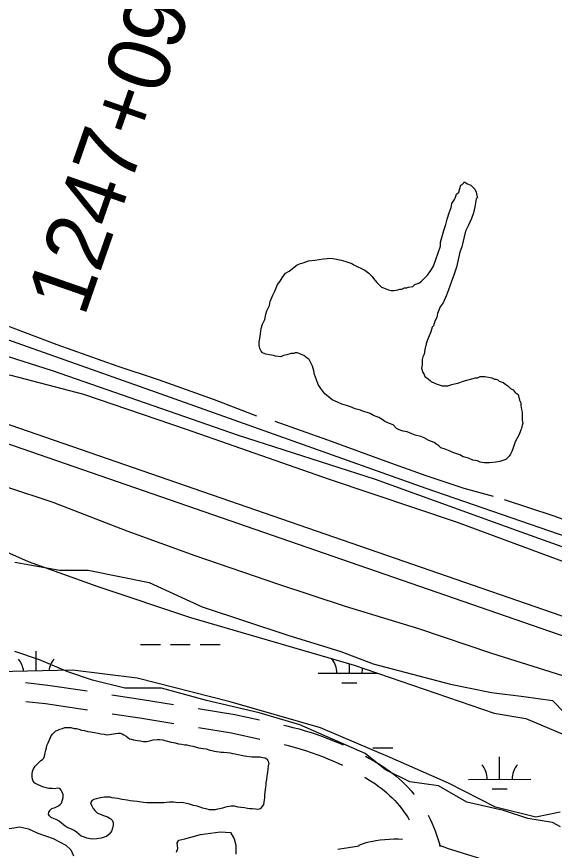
# Model space of a CAD drawing. Extents: x 3329332 to 3367211, y 631066 to 656469.
# Drawn here: x 3334796 to 3335657, y 649922 to 651259 of the extents above; entities that cross this region are included whole.
import ezdxf

# ---------------------------------------------------------------- set-up
doc = ezdxf.new("R2010")
doc.units = 0
for name, color, linetype in [('V-LEVE-TOET', 7, 'Continuous'), ('V-ROAD-CNTR', 7, 'Continuous'), ('V-SITE-VEGE', 7, 'Continuous'), ('V-SURV-IDEN', 7, 'Continuous'), ('V-SURV-LINE', 7, 'Continuous'), ('V-TOPO-SHOR', 7, 'Continuous'), ('V-WETL-SWMP', 7, 'Continuous')]:
    doc.layers.add(name, color=color, linetype=linetype)

msp = doc.modelspace()

# ---------------------------------------------------------------- linework, layer by layer
at = {"layer": 'V-LEVE-TOET'}
for points in [[(3333435.4, 650905.5), (3333585.5, 650897.7), (3333679, 650879.4), (3333768.5, 650850.9), (3333895.5, 650811.2), (3334038.8, 650770.5), (3334147.6, 650739.9), (3334262.4, 650708.4), (3334325.5, 650698.2), (3334402.7, 650693.1), (3334513.5, 650701.2), (3334625.3, 650703.1), (3334696.5, 650699.1), (3334786, 650683.8), (3334902.8, 650653.2), (3335067.5, 650597.3), (3335296.2, 650516.9), (3335501.5, 650447.7), (3335722.1, 650366.3), (3335912.8, 650298.1)], [(3335689.5, 650195.5), (3335557.3, 650237.2), (3335440.4, 650276.9), (3335322.5, 650312.5), (3335215.8, 650348.2), (3335081.7, 650394), (3334972.9, 650433.6), (3334854, 650479.4), (3334779.8, 650503.9), (3334726.9, 650512), (3334672, 650515.1), (3334472.8, 650518.2), (3334320.3, 650517.2), (3334251.2, 650520.3), (3334164.8, 650534.6), (3334046.9, 650564.1), (3333879.2, 650614), (3333727.7, 650660.8), (3333650.5, 650683.2), (3333523.4, 650705.6), (3333435.6, 650711.6)]]:
    msp.add_lwpolyline(points, dxfattribs=at)
at = {"layer": 'V-ROAD-CNTR'}
for p, q in [((3335224.2, 650091.4), (3335231.1, 650089.8)), ((3335310.2, 649923.4), (3335344.3, 649928.9))]:
    msp.add_line(p, q, dxfattribs=at)
for points in [[(3333432.9, 650947.5), (3333447, 650946.9), (3333691.2, 650935.8), (3333892.3, 650926.5), (3334030.9, 650913.2), (3334142.9, 650900.9), (3334255.1, 650884), (3334366.4, 650860.9), (3334439.5, 650842.9), (3334514.4, 650823.8), (3334602.1, 650797.5), (3334727.3, 650759.4), (3335017.7, 650656.7), (3335451.3, 650502.7), (3335830.6, 650371.5)], [(3334809.7, 650190.8), (3334845.7, 650186.7), (3334908.8, 650177.2)], [(3334948.3, 650171.2), (3334997.5, 650163.7), (3335047.1, 650155.7)], [(3334810.1, 650160.5), (3334841.7, 650157), (3334909.1, 650146.8)], [(3334948.6, 650140.8), (3334992.8, 650134.1), (3335047.4, 650125.2)], [(3335086.6, 650149.3), (3335145.4, 650139.7), (3335184.8, 650130.9)], [(3335086.9, 650118.8), (3335139.7, 650110.2), (3335185.1, 650100.1)], [(3335223.9, 650122.3), (3335228.4, 650121.3), (3335238.1, 650118.9)], [(3335238.4, 650118.8), (3335248.2, 650116.3), (3335258, 650113.4), (3335267.7, 650110.4), (3335277.4, 650107.2), (3335287.1, 650103.7), (3335296.6, 650100.1), (3335306.1, 650096.3), (3335315.5, 650092.2), (3335318.9, 650090.7)], [(3335230.8, 650089.8), (3335240.2, 650087.3), (3335249.4, 650084.7), (3335258.6, 650081.9), (3335267.7, 650078.8), (3335276.7, 650075.6), (3335285.7, 650072.2), (3335294.5, 650068.6), (3335303.4, 650064.8), (3335312.1, 650060.8), (3335317.9, 650058)], [(3335354.6, 650072.7), (3335361.1, 650069.1), (3335369.9, 650063.9), (3335378.6, 650058.6), (3335387.2, 650052.9), (3335392.8, 650049), (3335398.3, 650044.9), (3335403.6, 650040.7), (3335408.8, 650036.3), (3335413.8, 650031.7), (3335418.7, 650026.9), (3335423.4, 650022), (3335428, 650017), (3335432.4, 650011.8), (3335432.7, 650011.3)], [(3335353, 650039), (3335354.4, 650038.3), (3335362.5, 650033.2), (3335370.5, 650028.1), (3335375.2, 650024.7), (3335379.9, 650021.2), (3335384.5, 650017.6), (3335388.9, 650013.8), (3335393.2, 650009.8), (3335397.4, 650005.8), (3335401.5, 650001.6), (3335405.4, 649997.2), (3335409.2, 649992.8), (3335412.8, 649988.2), (3335416.3, 649983.5), (3335419.6, 649978.7), (3335422.8, 649973.8), (3335424.6, 649970.8)], [(3335454.9, 649978.1), (3335455, 649977.9), (3335458.2, 649971.8), (3335461.1, 649965.7), (3335463.8, 649959.5), (3335466.3, 649953.1), (3335468.7, 649946.7), (3335470.8, 649940.3), (3335472.7, 649933.7), (3335474.2, 649927.7)], [(3335344.2, 649929.7), (3335347.1, 649931.1), (3335351.3, 649932.7), (3335355.5, 649934.1), (3335359.8, 649935.2), (3335364, 649936.1), (3335371.1, 649937.3), (3335378.3, 649938.3), (3335385.6, 649939.1), (3335392.9, 649939.6), (3335400.2, 649939.9), (3335407.5, 649940), (3335414, 649939.8)], [(3335472.6, 649929.7), (3335479.1, 649927.6), (3335485.4, 649925.3), (3335549.2, 649905.3)]]:
    msp.add_lwpolyline(points, dxfattribs=at)
at = {"layer": 'V-SITE-VEGE'}
for p, q in [((3334792.9, 650384), (3334864.7, 650370.9)), ((3334864.7, 650370.9), (3334910.4, 650370.9)), ((3334910.4, 650370.9), (3335008.2, 650351.3)), ((3335008.2, 650351.3), (3335093.1, 650312.2)), ((3335093.1, 650312.2), (3335230.1, 650266.5)), ((3335230.1, 650266.5), (3335314.9, 650240.3)), ((3334832, 650227.3), (3334792.9, 650240.3)), ((3335314.9, 650240.3), (3335367.1, 650220.8)), ((3334877.7, 650207.7), (3334832, 650227.3)), ((3335367.1, 650220.8), (3335491.1, 650188.1)), ((3334916.9, 650194.6), (3334877.7, 650207.7)), ((3334969.1, 650181.6), (3334916.9, 650194.6)), ((3335027.8, 650181.6), (3334969.1, 650181.6)), ((3335099.6, 650162), (3335027.8, 650181.6)), ((3335491.1, 650188.1), (3335556.4, 650175)), ((3335556.4, 650175), (3335608.6, 650168.5)), ((3335608.6, 650168.5), (3335654.3, 650162)), ((3335184.4, 650142.4), (3335099.6, 650162)), ((3335654.3, 650162), (3335673.8, 650142.4)), ((3335249.7, 650122.8), (3335184.4, 650142.4)), ((3335354.1, 650077.1), (3335249.7, 650122.8)), ((3335386.7, 650051), (3335354.1, 650077.1)), ((3335425.9, 650031.4), (3335386.7, 650051)), ((3335471.5, 650024.9), (3335425.9, 650031.4)), ((3335517.2, 649998.8), (3335471.5, 650024.9)), ((3335575.9, 649985.7), (3335517.2, 649998.8)), ((3335615.1, 649972.7), (3335575.9, 649985.7)), ((3335654.3, 649966.1), (3335615.1, 649972.7)), ((3335667.3, 649959.6), (3335654.3, 649966.1))]:
    msp.add_line(p, q, dxfattribs=at)
for points in [[(3335474.7, 650897.2), (3335480.1, 650915.6), (3335483.4, 650925.4), (3335485.5, 650934), (3335488.8, 650943.8), (3335492, 650952.4), (3335493.1, 650958.9), (3335497.5, 650965.4), (3335498.5, 650967.6), (3335500.7, 650974.1), (3335504, 650977.3), (3335506.1, 650982.8), (3335507.2, 650988.2), (3335509.4, 650989.2), (3335511.5, 650991.4), (3335512.6, 650993.6), (3335518, 650990.3), (3335523.5, 650988.2), (3335529.9, 650981.7), (3335532.1, 650977.3), (3335533.2, 650971.9), (3335534.3, 650968.7), (3335532.1, 650966.5)], [(3335532.1, 650966.5), (3335529.9, 650953.5), (3335527.8, 650943.8), (3335524.5, 650935.1), (3335519.1, 650923.2), (3335514.8, 650914.5), (3335509.3, 650889.6), (3335506.1, 650881), (3335500.7, 650857.1), (3335496.3, 650844.1), (3335493.1, 650835.5), (3335487.7, 650820.3), (3335484.4, 650811.7), (3335479, 650799.8), (3335474.6, 650793.3), (3335470.3, 650782.4), (3335469.2, 650775.9), (3335466, 650770.5), (3335463.8, 650762.9), (3335461.6, 650760.8), (3335459.5, 650753.2), (3335454.1, 650740.2), (3335451.9, 650733.7), (3335449.7, 650725), (3335448.6, 650717.5), (3335446.5, 650713.1), (3335445.4, 650708.8), (3335445.4, 650700.1), (3335444.3, 650694.7), (3335446.5, 650688.2), (3335448.6, 650685), (3335449.7, 650681.7), (3335452.9, 650679.6), (3335458.4, 650675.2), (3335460.5, 650673.1), (3335463.8, 650672), (3335468.1, 650669.8), (3335477.8, 650666.6), (3335486.5, 650666.5), (3335493, 650668.7), (3335497.3, 650669.8), (3335502.8, 650670.9), (3335506, 650672), (3335511.4, 650674.1), (3335530.9, 650679.5), (3335534.2, 650679.5), (3335538.5, 650681.7), (3335546.1, 650681.7), (3335556.9, 650679.5), (3335561.2, 650677.3), (3335563.4, 650677.3), (3335566.7, 650676.3), (3335568.8, 650674.1), (3335575.3, 650671.9), (3335579.6, 650668.7), (3335582.9, 650666.5), (3335587.2, 650662.2), (3335591.6, 650660), (3335594.8, 650655.7), (3335599.1, 650652.4), (3335601.3, 650643.8), (3335603.5, 650639.4), (3335603.5, 650635.1), (3335604.5, 650628.6), (3335605.6, 650624.3), (3335605.6, 650611.3), (3335606.7, 650605.9), (3335605.6, 650603.7), (3335604.5, 650598.3), (3335603.4, 650596.1), (3335602.4, 650592.9), (3335600.2, 650587.5), (3335594.8, 650576.6), (3335591.5, 650566.9), (3335589.4, 650561.5), (3335587.2, 650557.1), (3335585, 650553.9), (3335579.6, 650548.5), (3335569.9, 650545.2), (3335563.4, 650544.2), (3335553.6, 650543.1), (3335544.9, 650543.1), (3335538.4, 650544.2), (3335534.1, 650546.3), (3335526.5, 650547.4), (3335520, 650550.7), (3335511.4, 650552.8), (3335506, 650556.1), (3335496.2, 650559.3), (3335487.6, 650562.6), (3335482.1, 650564.8), (3335475.6, 650566.9), (3335472.4, 650570.2), (3335469.2, 650572.3), (3335464.8, 650575.6), (3335456.2, 650578.8), (3335448.6, 650583.2), (3335443.2, 650585.3), (3335434.5, 650587.5), (3335429.1, 650589.7), (3335421.5, 650592.9)], [(3335421.5, 650592.9), (3335415, 650594), (3335408.5, 650596.2), (3335404.2, 650598.4), (3335398.8, 650603.8), (3335393.4, 650605.9), (3335385.8, 650609.2), (3335381.5, 650612.4), (3335376, 650615.7), (3335367.4, 650618.9), (3335362, 650622.2), (3335349, 650626.5), (3335346.8, 650627.6), (3335338.1, 650629.8), (3335330.6, 650633), (3335324.1, 650635.2), (3335316.5, 650637.4), (3335310, 650640.6), (3335301.3, 650643.9), (3335294.8, 650649.3), (3335289.4, 650653.6), (3335282.9, 650662.3), (3335278.6, 650668.8), (3335276.4, 650676.4), (3335273.2, 650685), (3335272.1, 650690.5), (3335269.9, 650698), (3335264.5, 650708.9), (3335261.3, 650711), (3335255.9, 650715.4), (3335250.5, 650717.5), (3335248.3, 650718.6), (3335245, 650719.7), (3335241.8, 650719.7), (3335239.6, 650718.6), (3335235.3, 650718.6), (3335228.8, 650716.5), (3335223.4, 650715.4), (3335219, 650713.2), (3335210.4, 650714.3), (3335207.1, 650715.4), (3335200.6, 650716.5), (3335195.2, 650717.6), (3335189.8, 650719.7), (3335187.6, 650721.9), (3335185.5, 650726.2), (3335184.4, 650731.6), (3335184.4, 650737), (3335185.5, 650742.5), (3335186.6, 650750), (3335187.7, 650758.7), (3335189.8, 650765.2), (3335193.1, 650772.8), (3335195.2, 650781.4), (3335196.3, 650786.9), (3335200.7, 650795.5), (3335201.8, 650802), (3335206.1, 650811.8), (3335209.3, 650818.3), (3335213.7, 650829.1), (3335218, 650834.5), (3335221.3, 650839.9), (3335226.7, 650847.5), (3335232.1, 650850.7), (3335245.1, 650860.5), (3335250.5, 650862.6), (3335254.8, 650863.7), (3335263.5, 650867), (3335273.3, 650868), (3335287.3, 650870.2), (3335299.2, 650871.3), (3335305.7, 650870.2), (3335315.5, 650868), (3335323.1, 650865.9), (3335332.8, 650862.6), (3335336.1, 650860.4), (3335353.4, 650851.8), (3335359.9, 650847.4), (3335365.3, 650842), (3335367.5, 650838.8), (3335372.9, 650832.3), (3335380.4, 650824.7), (3335383.7, 650823.6), (3335391.3, 650820.4), (3335395.6, 650819.3), (3335399.9, 650819.3), (3335406.4, 650820.4), (3335409.7, 650821.4), (3335412.9, 650821.4), (3335417.3, 650823.6), (3335420.5, 650823.6), (3335423.8, 650824.7), (3335430.3, 650825.8), (3335433.5, 650829), (3335440, 650831.2), (3335444.3, 650834.4), (3335454.1, 650844.2), (3335459.5, 650851.7), (3335463.8, 650858.2), (3335474.7, 650890.7), (3335474.7, 650897.2)]]:
    msp.add_lwpolyline(points, dxfattribs=at)
at = {"layer": 'V-SURV-LINE'}
for points in [[(3334758.2, 650613.1), (3336366.8, 650056.1)], [(3336356.9, 650027.7), (3334748.4, 650584.8)]]:
    msp.add_lwpolyline(points, dxfattribs=at)
at = {"layer": 'V-TOPO-SHOR'}
for points in [[(3334483.6, 650859.2), (3334528.4, 650846.2), (3334612.3, 650821.3), (3334685.9, 650796.1), (3334757.8, 650771.5), (3334860.2, 650733), (3334956.4, 650698.8), (3335022.3, 650676.6), (3335112.2, 650644.4), (3335180, 650618.7)], [(3336016.3, 650284.3), (3335604.3, 650431.8), (3335370.6, 650516.5), (3335151.2, 650587.1), (3334852.8, 650690.7), (3334590.8, 650773.8), (3334475.5, 650808.3), (3334396.6, 650828.7), (3334357.8, 650837.2)], [(3335209.1, 650610.1), (3335293.7, 650579.9), (3335387.5, 650546), (3335451.5, 650522.8), (3335512.5, 650502.5), (3335559.5, 650489.6)], [(3335576.8, 650484.3), (3335656.3, 650458.1), (3335724.6, 650432.8), (3335781.6, 650412.9), (3335834.3, 650393), (3335878.1, 650377.4), (3335929.1, 650360.2)], [(3334855.6, 650020.3), (3334852.4, 650020.8), (3334846.9, 650020.8), (3334843.1, 650021.9), (3334839.3, 650023), (3334835, 650024.6), (3334829, 650027.3), (3334824.7, 650029.5), (3334822, 650032.7), (3334820.9, 650036), (3334820.4, 650039.3), (3334820.4, 650044.1), (3334820.9, 650047.9), (3334822, 650051.2), (3334823.6, 650053.9), (3334825.3, 650056.6), (3334827.4, 650058.8), (3334829.6, 650060.9), (3334831.8, 650063.1), (3334834.5, 650065.8), (3334837.2, 650067.4), (3334839.4, 650069.6), (3334840.4, 650072.9), (3334841.5, 650077.8), (3334842.1, 650082.1), (3334843.2, 650085.9), (3334844.2, 650089.7), (3334845.9, 650094), (3334847.5, 650097.8), (3334849.1, 650101.6), (3334850.8, 650105.4), (3334852.9, 650108.1), (3334855.6, 650110.8), (3334858.4, 650113.5), (3334861.6, 650114.6), (3334864.9, 650116.2), (3334869.2, 650117.3), (3334873, 650118.4), (3334877.3, 650118.4), (3334882.2, 650118.4), (3334887.6, 650117.3), (3334891.4, 650116.8), (3334895.2, 650116.2), (3334899.6, 650114.6), (3334904.5, 650114.1), (3334909.9, 650112.4), (3334913.7, 650111.9), (3334920.2, 650110.8), (3334926.1, 650109.7), (3334930.5, 650108.6), (3334935.9, 650108.1), (3334939.7, 650107), (3334944.6, 650107.5), (3334947.8, 650108.1), (3334953.8, 650109.2), (3334958.1, 650109.7), (3334961.4, 650109.7), (3334964.6, 650108.6), (3334967.4, 650107), (3334971.2, 650104.8), (3334973.9, 650102.7), (3334976.6, 650100.5), (3334979.8, 650099.9), (3334983.1, 650098.9), (3334989.1, 650097.8), (3334993.9, 650097.2), (3334998.8, 650096.1), (3335004.2, 650096.1), (3335010.7, 650097.8), (3335014.5, 650098.8), (3335021, 650099.4), (3335024.8, 650099.4), (3335029.7, 650098.8), (3335033, 650097.7), (3335037.3, 650096.7), (3335043.3, 650095), (3335049.8, 650093.9), (3335055.2, 650092.3), (3335060.1, 650091.8), (3335065, 650090.7), (3335068.2, 650090.7), (3335072, 650089.6), (3335078, 650088.5), (3335084, 650086.9), (3335087.2, 650085.8), (3335094.3, 650085.2), (3335099.1, 650084.2), (3335105.1, 650082.5), (3335108.4, 650082), (3335112.7, 650080.9), (3335115.9, 650080.4), (3335120.3, 650079.8), (3335123.5, 650079.3), (3335127.3, 650079.3), (3335132.8, 650078.7), (3335137.6, 650078.2), (3335141.4, 650077.1), (3335145.8, 650076.6), (3335150.6, 650075.5), (3335155.5, 650074.4), (3335161, 650073.3)], [(3335161, 650073.3), (3335168, 650072.2), (3335172.9, 650071.7), (3335176.1, 650071.7), (3335181.6, 650071.7), (3335185.9, 650071.7), (3335190.2, 650070.6), (3335194, 650070), (3335196.7, 650068.4), (3335198.9, 650064.6), (3335199.5, 650060.3), (3335198.9, 650057), (3335198.4, 650052.1), (3335197.8, 650047.3), (3335197.3, 650044), (3335196.7, 650040.7), (3335196.2, 650035.3), (3335195.1, 650030.4), (3335195.1, 650027.2), (3335194.6, 650022.8), (3335194, 650019.1), (3335193.5, 650014.2), (3335192.9, 650010.9), (3335192.9, 650006), (3335192.4, 650002.8), (3335191.8, 649999), (3335191.3, 649995.2), (3335188.6, 649991.4), (3335185.9, 649988.1), (3335182.1, 649987.1), (3335178.3, 649987.6), (3335172.9, 649988.1), (3335169.1, 649988.2), (3335165.3, 649988.7), (3335160.9, 649989.8), (3335155, 649990.3), (3335150.6, 649990.9), (3335144.7, 649992.5), (3335139.2, 649992.5), (3335136, 649992), (3335132.7, 649991.4), (3335128.9, 649990.3), (3335125.7, 649989.2), (3335121.3, 649988.2), (3335117.5, 649987.6), (3335113.7, 649986.5), (3335109.9, 649986.5), (3335104.5, 649986.5), (3335100.7, 649987.6), (3335094.2, 649989.3), (3335088.3, 649991.4), (3335085, 649992.5), (3335079, 649993.6), (3335070.9, 649996.3), (3335067.6, 649996.9), (3335062.8, 649998), (3335059, 649998.5), (3335053.5, 649998), (3335047, 649999), (3335043.8, 649999), (3335040.5, 649999), (3335035.7, 649998.5), (3335031.3, 649998), (3335025.3, 649998), (3335021, 649998), (3335014, 649998), (3335007.5, 649998), (3335004.2, 649998), (3334998.8, 649998.5), (3334991.7, 649999.6), (3334988.5, 650000.1), (3334983, 650000.7), (3334977.6, 650001.2), (3334972.7, 650002.3), (3334964.6, 650003.4), (3334957, 650005), (3334948.9, 650006.1), (3334945.6, 650006.7), (3334941.3, 650007.2), (3334936.4, 650007.2), (3334929.9, 650006.1), (3334922.9, 650004.5), (3334919.1, 650003.4), (3334916.3, 650001.3), (3334914.2, 649998), (3334915.3, 649994.2), (3334918, 649988.8), (3334920.7, 649985.5), (3334925, 649981.2), (3334928.3, 649980.1), (3334934.8, 649977.4), (3334941.3, 649975.2), (3334944, 649973.6), (3334946.7, 649972), (3334948.9, 649969.8), (3334950, 649966.5), (3334950.5, 649962.2), (3334949.4, 649957.3), (3334948.3, 649953.5), (3334946.7, 649950.8), (3334944, 649947.6)], [(3334944, 649947.6), (3334939.6, 649943.8), (3334935.8, 649942.7), (3334931, 649941.1), (3334923.9, 649940), (3334916.9, 649939.4), (3334913.6, 649940), (3334908.2, 649941.1), (3334904.4, 649942.7), (3334899, 649944.3), (3334895.2, 649947.6), (3334891.4, 649950.8), (3334887.6, 649953.5), (3334884.3, 649955.2), (3334878.4, 649957.9), (3334873.5, 649960.6), (3334870.2, 649963.3), (3334867.5, 649965.5), (3334863.7, 649968.2), (3334858.8, 649970.9), (3334855.6, 649972), (3334850.7, 649974.2), (3334848, 649976.9), (3334846.4, 649979.6), (3334846.9, 649982.8), (3334849.1, 649986.1), (3334851.8, 649988.8), (3334857.2, 649990.4), (3334861.6, 649992.6), (3334865.4, 649995.3), (3334867.5, 649997.5), (3334869.2, 650002.4), (3334870.3, 650006.2), (3334870.3, 650011), (3334868.6, 650014.8), (3334867, 650018.1), (3334864.8, 650020.8), (3334861.6, 650021.3), (3334855.6, 650020.3)]]:
    msp.add_lwpolyline(points, dxfattribs=at)
at = {"layer": 'V-WETL-SWMP'}
for p, q in [((3334750.8, 650413.1), (3334813.8, 650384.6)), ((3334813.8, 650384.6), (3334925.6, 650344.9)), ((3334925.6, 650344.9), (3335074, 650295)), ((3335074, 650295), (3335336.3, 650218.7)), ((3334993.9, 650251.7), (3335025.9, 650251.8)), ((3335041.9, 650251.8), (3335073.9, 650251.8)), ((3335089.9, 650251.9), (3335121.9, 650251.9)), ((3334827, 650209.5), (3334826.9, 650240.9)), ((3335328.9, 650205.9), (3335328.8, 650220.9)), ((3335336.3, 650218.7), (3335560.9, 650141.4)), ((3334884.9, 650210.7), (3334748.7, 650207.7)), ((3334988.6, 650197.5), (3334884.9, 650210.7)), ((3335278.9, 650205.8), (3335373.2, 650206)), ((3335138, 650159.8), (3334988.6, 650197.5)), ((3335316.9, 650190.4), (3335340.9, 650190.5)), ((3335282.3, 650118.1), (3335138, 650159.8)), ((3335560.9, 650141.4), (3335611.7, 650133.2)), ((3335611.7, 650133.2), (3335683.9, 650102.7)), ((3335394.1, 650070.3), (3335282.3, 650118.1)), ((3335366.3, 650085.9), (3335398.3, 650086)), ((3335569.7, 650035.5), (3335569.6, 650071.5)), ((3335487.7, 650029.6), (3335394.1, 650070.3)), ((3335519.7, 650035.4), (3335619.7, 650035.6)), ((3335562.9, 649990.9), (3335487.7, 650029.6)), ((3335557.7, 650020.1), (3335581.7, 650020.1)), ((3335627.9, 649974.6), (3335562.9, 649990.9)), ((3335666.5, 649982.7), (3335627.9, 649974.6))]:
    msp.add_line(p, q, dxfattribs=at)
for points in [[(3334661.6, 649904.3), (3334676, 649940.8), (3334685.8, 649977.3), (3334692.8, 649997.1), (3334700.6, 650004.8), (3334716.9, 650010.7), (3334730.9, 650012.2), (3334740.6, 650009.1), (3334749.6, 650003.6), (3334753.4, 649993.9), (3334752.2, 649979.5), (3334749.1, 649970.6), (3334751.4, 649960.9), (3334758, 649955.8), (3334772, 649955.4), (3334787.6, 649957.3), (3334800, 649959.3), (3334814.4, 649956.1), (3334829.5, 649949.1), (3334854, 649940.6), (3334874.6, 649929.7), (3334882.4, 649922.3), (3334886.6, 649912.9)], [(3335051.8, 649918.6), (3335054.1, 649924.4), (3335052.9, 649933.7), (3335055.7, 649938), (3335065, 649939.9), (3335090.3, 649947.3), (3335122.1, 649951.5), (3335138.1, 649950.3), (3335144.3, 649940.2), (3335146.6, 649929.7), (3335147, 649915.7)]]:
    msp.add_lwpolyline(points, dxfattribs=at)
for centre, start, end in [((3334771.7, 650205.3), 6.0104, 40.8801), ((3334882.2, 650205.5), 139.3365, 172.8733), ((3335273.6, 650206.3), 359.3365, 40.4136), ((3335384.1, 650206.5), 167.5561, 180.8801), ((3335514.4, 650035.9), 359.3365, 40.8801), ((3335624.9, 650036.1), 139.3365, 180.8801)]:
    msp.add_arc(centre, 35.2, start, end, dxfattribs=at)

# ---------------------------------------------------------------- texts
at = {"layer": 'V-SURV-IDEN'}
msp.add_text('1247+09.7', height=100, rotation=70.8142, dxfattribs=at).set_placement((3334903.9, 650775.5))

doc.saveas('drawing.dxf')
